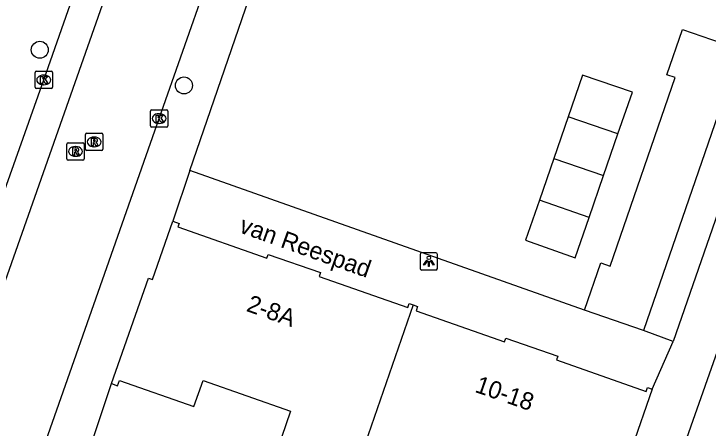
# Model space of a CAD drawing. Extents: x 163268 to 164360, y 381529 to 382285.
# Drawn here: x 163770.78 to 163810.76, y 381873.93 to 381897.79 of the extents above; entities that cross this region are included whole.
import ezdxf

# ---------------------------------------------------------------- set-up
doc = ezdxf.new("R2010")
doc.units = 0
for name, color, linetype in [('IMGEO_Boom', 7, 'Continuous'), ('IMGEO_Kolk', 7, 'Continuous'), ('IMGEO_Lichtpunt', 7, 'Continuous'), ('IMGEO_Openbare_ruimte_label', 7, 'Continuous'), ('IMGEO_Pand', 7, 'Continuous'), ('IMGEO_Pand_nummerreeks', 7, 'Continuous'), ('IMGEO_Rijbaan_lokaal_open', 7, 'Continuous'), ('IMGEO_Rioolput', 7, 'Continuous'), ('IMGEO_Voetpad_open', 7, 'Continuous')]:
    doc.layers.add(name, color=color, linetype=linetype)

msp = doc.modelspace()

# ---------------------------------------------------------------- linework, layer by layer
at = {"layer": 'IMGEO_Boom'}
for centre in [(163772.271, 381895.718), (163780.573, 381893.664)]:
    msp.add_circle(centre, 0.489, dxfattribs=at)
at = {"layer": 'IMGEO_Kolk'}
for p, q in [((163772.07, 381894.485), (163772.922, 381894.485)), ((163771.995, 381893.559), (163771.995, 381894.411)), ((163772.483, 381894.265), (163772.508, 381894.265)), ((163772.996, 381894.411), (163772.996, 381893.559)), ((163772.506, 381893.705), (163772.481, 381893.705)), ((163772.922, 381893.485), (163772.07, 381893.485)), ((163778.641, 381891.335), (163778.641, 381892.187)), ((163778.716, 381892.261), (163779.568, 381892.261)), ((163779.642, 381892.187), (163779.642, 381891.335)), ((163779.129, 381892.041), (163779.154, 381892.041)), ((163779.568, 381891.261), (163778.716, 381891.261)), ((163779.152, 381891.481), (163779.127, 381891.481))]:
    msp.add_line(p, q, dxfattribs=at)
for points in [[(163772.07, 381894.485), (163772.922, 381894.485)], [(163771.995, 381893.559), (163771.995, 381894.411)], [(163772.316, 381894.185), (163772.439, 381894.185), (163772.439, 381894.034), (163772.569, 381894.185), (163772.733, 381894.185), (163772.587, 381894.034), (163772.74, 381893.785), (163772.588, 381893.785), (163772.503, 381893.949), (163772.439, 381893.882), (163772.439, 381893.785), (163772.316, 381893.785), (163772.316, 381894.185)], [(163772.996, 381894.411), (163772.996, 381893.559)], [(163772.922, 381893.485), (163772.07, 381893.485)], [(163778.641, 381891.335), (163778.641, 381892.187)], [(163778.716, 381892.261), (163779.568, 381892.261)], [(163779.642, 381892.187), (163779.642, 381891.335)], [(163778.962, 381891.961), (163779.085, 381891.961), (163779.085, 381891.81), (163779.215, 381891.961), (163779.379, 381891.961), (163779.233, 381891.81), (163779.386, 381891.561), (163779.234, 381891.561), (163779.149, 381891.725), (163779.085, 381891.658), (163779.085, 381891.561), (163778.962, 381891.561), (163778.962, 381891.961)], [(163779.568, 381891.261), (163778.716, 381891.261)]]:
    msp.add_lwpolyline(points, dxfattribs=at)
for centre, start, end in [((163772.072, 381894.409), 91.552, 178.448), ((163772.072, 381894.409), 91.552, 178.448), ((163772.92, 381894.409), 1.552, 88.448), ((163772.92, 381894.409), 1.552, 88.448), ((163772.072, 381893.561), 181.552, 268.448), ((163772.072, 381893.561), 181.552, 268.448), ((163772.92, 381893.561), 271.552, 358.448), ((163772.92, 381893.561), 271.552, 358.448), ((163778.718, 381892.185), 91.552, 178.448), ((163778.718, 381892.185), 91.552, 178.448), ((163779.566, 381892.185), 1.552, 88.448), ((163779.566, 381892.185), 1.552, 88.448), ((163778.718, 381891.337), 181.552, 268.448), ((163778.718, 381891.337), 181.552, 268.448), ((163779.566, 381891.337), 271.552, 358.448), ((163779.566, 381891.337), 271.552, 358.448)]:
    msp.add_arc(centre, 0.0765, start, end, dxfattribs=at)
for centre, major_axis, ratio, start_param, end_param in [((163772.482, 381893.985), (-0.387, 0.002), 0.722429, 4.712389, 7.853982), ((163772.507, 381893.985), (-0.39, 0.002), 0.717154, 1.570796, 4.712389), ((163779.128, 381891.761), (-0.387, 0.002), 0.722429, 4.712389, 7.853982), ((163779.153, 381891.761), (-0.39, 0.002), 0.717154, 1.570796, 4.712389)]:
    msp.add_ellipse(centre, major_axis=major_axis, ratio=ratio, start_param=start_param, end_param=end_param, dxfattribs=at)
at = {"layer": 'IMGEO_Lichtpunt'}
for p, q in [((163794.175, 381883.94), (163794.175, 381883.133)), ((163794.175, 381883.94), (163794.175, 381883.133)), ((163795.077, 381884.035), (163794.269, 381884.035)), ((163795.077, 381884.035), (163794.269, 381884.035)), ((163795.171, 381883.133), (163795.171, 381883.94)), ((163795.171, 381883.133), (163795.171, 381883.94)), ((163794.269, 381883.039), (163795.077, 381883.039)), ((163794.269, 381883.039), (163795.077, 381883.039))]:
    msp.add_line(p, q, dxfattribs=at)
for points in [[(163794.549, 381883.604), (163794.588, 381883.576), (163794.4, 381883.314), (163794.362, 381883.341), (163794.549, 381883.604)], [(163794.651, 381883.556), (163794.698, 381883.556), (163794.698, 381883.234), (163794.651, 381883.234), (163794.651, 381883.556)], [(163794.761, 381883.576), (163794.799, 381883.603), (163794.986, 381883.341), (163794.947, 381883.313), (163794.761, 381883.576)]]:
    msp.add_lwpolyline(points, dxfattribs=at)
msp.add_circle((163794.674, 381883.738), 0.0994, dxfattribs=at)
for centre, start, end in [((163794.269, 381883.94), 90, 180), ((163794.269, 381883.94), 90, 180), ((163795.077, 381883.94), 0, 90), ((163795.077, 381883.94), 0, 90), ((163794.269, 381883.133), 180, 270), ((163794.269, 381883.133), 180, 270), ((163795.077, 381883.133), 270, 0), ((163795.077, 381883.133), 270, 360)]:
    msp.add_arc(centre, 0.0946, start, end, dxfattribs=at)
at = {"layer": 'IMGEO_Pand'}
for points in [[(163803.631, 381880.722), (163804.573, 381883.449), (163805.116, 381883.261), (163808.866, 381894.121), (163808.389, 381894.285), (163809.288, 381896.888), (163812.619, 381895.738), (163807.028, 381879.549)], [(163805.566, 381890.874), (163806.396, 381893.276), (163803.528, 381894.266), (163802.699, 381891.864)], [(163802.699, 381891.864), (163801.87, 381889.463)], [(163805.566, 381890.874), (163802.699, 381891.864)], [(163804.737, 381888.472), (163805.566, 381890.874)], [(163801.87, 381889.463), (163801.04, 381887.061)], [(163801.87, 381889.463), (163804.737, 381888.472)], [(163803.908, 381886.071), (163804.737, 381888.472)], [(163801.04, 381887.061), (163800.245, 381884.757), (163803.103, 381883.739), (163803.908, 381886.071)], [(163803.908, 381886.071), (163801.04, 381887.061)], [(163776.402, 381876.494), (163778.528, 381882.571), (163778.764, 381882.488), (163779.939, 381885.846)], [(163779.939, 381885.846), (163780.298, 381885.72), (163780.227, 381885.516), (163785.339, 381883.727), (163785.414, 381883.941), (163788.427, 381882.887), (163788.351, 381882.669), (163793.47, 381880.879), (163793.55, 381881.106), (163793.764, 381881.031)], [(163793.764, 381881.031), (163790.492, 381871.546)], [(163793.764, 381881.031), (163794.028, 381880.938), (163793.938, 381880.681), (163799.032, 381878.899), (163799.109, 381879.12), (163802.101, 381878.073), (163802.025, 381877.857), (163807.186, 381876.051), (163807.26, 381876.264), (163807.537, 381876.168)], [(163807.028, 381879.549), (163803.631, 381880.722)], [(163776.402, 381876.494), (163776.751, 381876.372), (163776.86, 381876.683), (163781.149, 381875.183), (163781.673, 381876.678), (163786.715, 381874.914), (163786.184, 381873.395), (163790.382, 381871.926), (163790.275, 381871.622), (163790.492, 381871.546)], [(163807.537, 381876.168), (163806.358, 381872.797), (163806.591, 381872.716), (163804.468, 381866.646)]]:
    msp.add_lwpolyline(points, dxfattribs=at)
at = {"layer": 'IMGEO_Rijbaan_lokaal_open'}
for points in [[(163846.791, 381979.115), (163802.089, 381852.268)], [(163779.65, 381909.063), (163764.763, 381866.809)], [(163769.681, 381864.823), (163769.977, 381865.691), (163779.141, 381891.761), (163784.6, 381907.284)]]:
    msp.add_lwpolyline(points, dxfattribs=at)
at = {"layer": 'IMGEO_Rioolput'}
for p, q in [((163774.97, 381890.914), (163775.822, 381890.914)), ((163774.895, 381889.988), (163774.895, 381890.84)), ((163775.383, 381890.694), (163775.408, 381890.694)), ((163775.896, 381890.84), (163775.896, 381889.988)), ((163773.824, 381889.44), (163773.824, 381890.292)), ((163773.899, 381890.366), (163774.751, 381890.366)), ((163774.312, 381890.146), (163774.337, 381890.146)), ((163774.825, 381890.292), (163774.825, 381889.44)), ((163775.406, 381890.134), (163775.381, 381890.134)), ((163775.822, 381889.914), (163774.97, 381889.914)), ((163774.751, 381889.366), (163773.899, 381889.366)), ((163774.335, 381889.586), (163774.31, 381889.586))]:
    msp.add_line(p, q, dxfattribs=at)
for points in [[(163774.97, 381890.914), (163775.822, 381890.914)], [(163774.895, 381889.988), (163774.895, 381890.84)], [(163775.484, 381890.612), (163775.232, 381890.614), (163775.232, 381890.214)], [(163775.41, 381890.533), (163775.356, 381890.533), (163775.356, 381890.452)], [(163775.356, 381890.452), (163775.408, 381890.452)], [(163775.896, 381890.84), (163775.896, 381889.988)], [(163773.824, 381889.44), (163773.824, 381890.292)], [(163773.899, 381890.366), (163774.751, 381890.366)], [(163774.413, 381890.064), (163774.161, 381890.066), (163774.161, 381889.666)], [(163774.825, 381890.292), (163774.825, 381889.44)], [(163775.232, 381890.214), (163775.356, 381890.214), (163775.356, 381890.376), (163775.367, 381890.376)], [(163775.414, 381890.347), (163775.485, 381890.214), (163775.625, 381890.214), (163775.56, 381890.34)], [(163774.161, 381889.666), (163774.285, 381889.666), (163774.285, 381889.828), (163774.296, 381889.828)], [(163774.339, 381889.985), (163774.285, 381889.985), (163774.285, 381889.904)], [(163774.285, 381889.904), (163774.337, 381889.904)], [(163774.343, 381889.799), (163774.414, 381889.666), (163774.554, 381889.666), (163774.489, 381889.792)], [(163775.822, 381889.914), (163774.97, 381889.914)], [(163774.751, 381889.366), (163773.899, 381889.366)]]:
    msp.add_lwpolyline(points, dxfattribs=at)
for centre, radius, start, end in [((163774.972, 381890.838), 0.0765, 91.552, 178.448), ((163774.972, 381890.838), 0.0765, 91.552, 178.448), ((163775.82, 381890.838), 0.0765, 1.552, 88.448), ((163775.82, 381890.838), 0.0765, 1.552, 88.448), ((163775.392, 381890.641), 0.19, 274.7715, 282.9687), ((163775.416, 381890.437), 0.0964, 77.0061, 93.1865), ((163775.43, 381890.494), 0.0378, 276.6634, 79.6772), ((163775.483, 381890.502), 0.109, 350.3612, 89.416), ((163775.481, 381890.502), 0.112, 277.5842, 350.9817), ((163773.901, 381890.29), 0.0765, 91.552, 178.448), ((163773.901, 381890.29), 0.0765, 91.552, 178.448), ((163774.412, 381889.954), 0.109, 350.3612, 89.416), ((163774.749, 381890.29), 0.0765, 1.552, 88.448), ((163774.749, 381890.29), 0.0765, 1.552, 88.448), ((163775.366, 381890.323), 0.0533, 26.0293, 88.6989), ((163775.465, 381890.287), 0.108, 29.5134, 73.7905), ((163774.295, 381889.775), 0.0533, 26.0293, 88.6989), ((163774.321, 381890.093), 0.19, 274.7715, 282.9687), ((163774.345, 381889.889), 0.0964, 77.0061, 93.1865), ((163774.359, 381889.946), 0.0378, 276.6634, 79.6772), ((163774.41, 381889.954), 0.112, 277.5842, 350.9817), ((163774.394, 381889.739), 0.108, 29.5134, 73.7905), ((163774.972, 381889.99), 0.0765, 181.552, 268.448), ((163774.972, 381889.99), 0.0765, 181.552, 268.448), ((163775.82, 381889.99), 0.0765, 271.552, 358.448), ((163775.82, 381889.99), 0.0765, 271.552, 358.448), ((163773.901, 381889.442), 0.0765, 181.552, 268.448), ((163773.901, 381889.442), 0.0765, 181.552, 268.448), ((163774.749, 381889.442), 0.0765, 271.552, 358.448), ((163774.749, 381889.442), 0.0765, 271.552, 358.448)]:
    msp.add_arc(centre, radius, start, end, dxfattribs=at)
for centre, major_axis, ratio, start_param, end_param in [((163775.382, 381890.414), (-0.387, 0.002), 0.722429, 4.712389, 7.853982), ((163775.407, 381890.414), (-0.39, 0.002), 0.717154, 1.570796, 4.712389), ((163774.311, 381889.866), (-0.387, 0.002), 0.722429, 4.712389, 7.853982), ((163774.336, 381889.866), (-0.39, 0.002), 0.717154, 1.570796, 4.712389)]:
    msp.add_ellipse(centre, major_axis=major_axis, ratio=ratio, start_param=start_param, end_param=end_param, dxfattribs=at)
at = {"layer": 'IMGEO_Voetpad_open'}
for points in [[(163780.912, 381888.775), (163787.724, 381908.577), (163788.159, 381910.115)], [(163764.05, 381870.111), (163765.264, 381873.618), (163772.497, 381893.985), (163777.996, 381909.658)], [(163816.39, 381900.156), (163815.678, 381898.911), (163808.748, 381878.925)], [(163780.912, 381888.775), (163779.939, 381885.846)], [(163803.631, 381880.722), (163780.912, 381888.775)], [(163808.748, 381878.925), (163807.028, 381879.549)], [(163807.537, 381876.168), (163808.748, 381878.925)], [(163775.374, 381873.443), (163776.402, 381876.494)]]:
    msp.add_lwpolyline(points, dxfattribs=at)

# ---------------------------------------------------------------- texts
at = {"layer": 'IMGEO_Openbare_ruimte_label'}
msp.add_text('van Reespad', height=1, rotation=340.3693, dxfattribs=at).set_placement((163783.694, 381885.224))
at = {"layer": 'IMGEO_Pand_nummerreeks'}
for s, rotation, p in [('2-8A', 340.5087, (163784.113, 381880.689)), ('10-18', 340.9514, (163797.274, 381876.028))]:
    msp.add_text(s, height=1, rotation=rotation, dxfattribs=at).set_placement(p)

doc.saveas('drawing.dxf')
